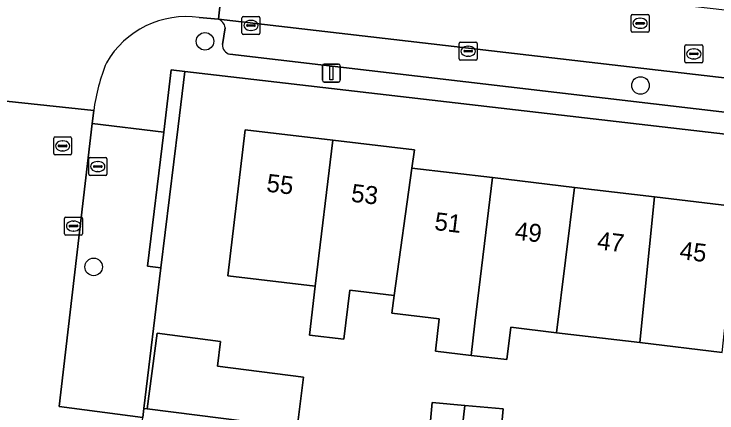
# Model space of a CAD drawing. Extents: x 162250 to 162661, y 380743 to 381606.
# Drawn here: x 162396.84 to 162436.06, y 380930.93 to 380953.16 of the extents above; entities that cross this region are included whole.
import ezdxf

# ---------------------------------------------------------------- set-up
doc = ezdxf.new("R2010")
doc.units = 0
for name, color, linetype in [('IMGEO_Boom', 7, 'Continuous'), ('IMGEO_Erf', 7, 'Continuous'), ('IMGEO_Groenvoorziening', 7, 'Continuous'), ('IMGEO_Kolk', 7, 'Continuous'), ('IMGEO_Lichtmast', 7, 'Continuous'), ('IMGEO_Pand', 7, 'Continuous'), ('IMGEO_Pand_nummerreeks', 7, 'Continuous'), ('IMGEO_Parkeervlak_open', 7, 'Continuous'), ('IMGEO_Rijbaan_lokaal_open', 7, 'Continuous'), ('IMGEO_Rioolput', 7, 'Continuous'), ('IMGEO_Voetpad_open', 7, 'Continuous')]:
    doc.layers.add(name, color=color, linetype=linetype)

msp = doc.modelspace()

# ---------------------------------------------------------------- linework, layer by layer
at = {"layer": 'IMGEO_Boom'}
for centre in [(162407.491, 380951.645), (162431.794, 380949.184), (162401.278, 380939.068)]:
    msp.add_circle(centre, 0.489, dxfattribs=at)
at = {"layer": 'IMGEO_Erf'}
for points in [[(162494.027, 380950.024), (162442.323, 380945.804), (162439.893, 380946.084), (162406.365, 380949.964), (162405.992, 380946.896), (162405.036, 380939.015), (162404.084, 380931.173), (162404.27, 380931.15), (162404.829, 380935.367), (162408.36, 380934.916), (162408.185, 380933.528), (162412.997, 380932.918), (162412.639, 380930.091)], [(162436.346, 380934.301), (162431.756, 380934.846), (162427.101, 380935.398), (162424.549, 380935.701), (162424.335, 380933.9), (162422.337, 380934.137), (162420.348, 380934.374), (162420.562, 380936.174), (162417.925, 380936.486), (162418.043, 380937.476), (162415.577, 380937.769), (162415.247, 380935.037), (162413.316, 380935.271), (162413.646, 380937.998), (162408.771, 380938.576), (162409.736, 380946.71), (162414.63, 380946.129), (162419.176, 380945.59), (162419.035, 380944.58), (162423.54, 380944.046), (162428.115, 380943.503), (162432.576, 380942.974), (162437.225, 380942.422)], [(162419.968, 380929.238), (162420.172, 380931.509), (162421.999, 380931.345), (162424.129, 380931.154), (162423.925, 380928.883)]]:
    msp.add_lwpolyline(points, dxfattribs=at)
at = {"layer": 'IMGEO_Groenvoorziening'}
msp.add_lwpolyline([(162405.191, 380946.581), (162404.286, 380939.106), (162405.036, 380939.015), (162405.992, 380946.896), (162406.365, 380949.964), (162405.611, 380950.051)], close=True, dxfattribs=at)
at = {"layer": 'IMGEO_Kolk'}
for p, q in [((162409.558, 380952.103), (162409.558, 380952.955)), ((162409.633, 380953.029), (162410.485, 380953.029)), ((162410.559, 380952.955), (162410.559, 380952.103)), ((162409.817, 380952.523), (162409.817, 380952.535)), ((162409.86, 380952.572), (162410.258, 380952.572)), ((162410.046, 380952.809), (162410.071, 380952.809)), ((162410.301, 380952.535), (162410.301, 380952.523)), ((162410.255, 380952.486), (162409.857, 380952.486)), ((162410.069, 380952.249), (162410.044, 380952.249)), ((162410.485, 380952.029), (162409.633, 380952.029)), ((162421.677, 380950.667), (162421.677, 380951.519)), ((162421.752, 380951.593), (162422.604, 380951.593)), ((162422.165, 380951.373), (162422.19, 380951.373)), ((162422.678, 380951.519), (162422.678, 380950.667)), ((162421.936, 380951.087), (162421.936, 380951.099)), ((162422.374, 380951.05), (162421.976, 380951.05)), ((162421.979, 380951.136), (162422.377, 380951.136)), ((162422.42, 380951.099), (162422.42, 380951.087)), ((162422.604, 380950.593), (162421.752, 380950.593)), ((162422.188, 380950.813), (162422.163, 380950.813)), ((162399.657, 380940.92), (162399.657, 380941.772)), ((162399.732, 380941.846), (162400.584, 380941.846)), ((162400.145, 380941.626), (162400.17, 380941.626)), ((162400.658, 380941.772), (162400.658, 380940.92)), ((162399.916, 380941.34), (162399.916, 380941.352)), ((162400.354, 380941.303), (162399.956, 380941.303)), ((162399.959, 380941.389), (162400.357, 380941.389)), ((162400.4, 380941.352), (162400.4, 380941.34)), ((162400.584, 380940.846), (162399.732, 380940.846)), ((162400.168, 380941.066), (162400.143, 380941.066))]:
    msp.add_line(p, q, dxfattribs=at)
for points in [[(162409.558, 380952.103), (162409.558, 380952.955)], [(162409.633, 380953.029), (162410.485, 380953.029)], [(162410.559, 380952.955), (162410.559, 380952.103)], [(162410.485, 380952.029), (162409.633, 380952.029)], [(162421.677, 380950.667), (162421.677, 380951.519)], [(162421.752, 380951.593), (162422.604, 380951.593)], [(162422.678, 380951.519), (162422.678, 380950.667)], [(162422.604, 380950.593), (162421.752, 380950.593)], [(162399.657, 380940.92), (162399.657, 380941.772)], [(162399.732, 380941.846), (162400.584, 380941.846)], [(162400.658, 380941.772), (162400.658, 380940.92)], [(162400.584, 380940.846), (162399.732, 380940.846)]]:
    msp.add_lwpolyline(points, dxfattribs=at)
for centre, radius, start, end in [((162409.635, 380952.953), 0.0765, 91.552, 178.448), ((162409.635, 380952.953), 0.0765, 91.552, 178.448), ((162410.483, 380952.953), 0.0765, 1.552, 88.448), ((162410.483, 380952.953), 0.0765, 1.552, 88.448), ((162409.857, 380952.532), 0.0403, 85.8775, 175.7526), ((162409.854, 380952.522), 0.0366, 178.938, 274.7102), ((162410.258, 380952.529), 0.043, 264.8664, 352.4533), ((162410.262, 380952.534), 0.0386, 1.7309, 96.639), ((162409.635, 380952.105), 0.0765, 181.552, 268.448), ((162409.635, 380952.105), 0.0765, 181.552, 268.448), ((162410.483, 380952.105), 0.0765, 271.552, 358.448), ((162410.483, 380952.105), 0.0765, 271.552, 358.448), ((162421.754, 380951.517), 0.0765, 91.552, 178.448), ((162421.754, 380951.517), 0.0765, 91.552, 178.448), ((162422.602, 380951.517), 0.0765, 1.552, 88.448), ((162422.602, 380951.517), 0.0765, 1.552, 88.448), ((162421.976, 380951.096), 0.0403, 85.8775, 175.7526), ((162421.973, 380951.086), 0.0366, 178.938, 274.7102), ((162422.377, 380951.093), 0.043, 264.8664, 352.4533), ((162422.381, 380951.098), 0.0386, 1.7309, 96.639), ((162421.754, 380950.669), 0.0765, 181.552, 268.448), ((162421.754, 380950.669), 0.0765, 181.552, 268.448), ((162422.602, 380950.669), 0.0765, 271.552, 358.448), ((162422.602, 380950.669), 0.0765, 271.552, 358.448), ((162399.734, 380941.77), 0.0765, 91.552, 178.448), ((162399.734, 380941.77), 0.0765, 91.552, 178.448), ((162400.582, 380941.77), 0.0765, 1.552, 88.448), ((162400.582, 380941.77), 0.0765, 1.552, 88.448), ((162399.956, 380941.349), 0.0403, 85.8775, 175.7526), ((162399.953, 380941.339), 0.0366, 178.938, 274.7102), ((162400.357, 380941.346), 0.043, 264.8664, 352.4533), ((162400.361, 380941.351), 0.0386, 1.7309, 96.639), ((162399.734, 380940.922), 0.0765, 181.552, 268.448), ((162399.734, 380940.922), 0.0765, 181.552, 268.448), ((162400.582, 380940.922), 0.0765, 271.552, 358.448), ((162400.582, 380940.922), 0.0765, 271.552, 358.448)]:
    msp.add_arc(centre, radius, start, end, dxfattribs=at)
for centre, major_axis, ratio, start_param, end_param in [((162410.045, 380952.529), (-0.387, 0.002), 0.722429, 4.712389, 7.853982), ((162410.07, 380952.529), (-0.39, 0.002), 0.717154, 1.570796, 4.712389), ((162422.164, 380951.093), (-0.387, 0.002), 0.722429, 4.712389, 7.853982), ((162422.189, 380951.093), (-0.39, 0.002), 0.717154, 1.570796, 4.712389), ((162400.144, 380941.346), (-0.387, 0.002), 0.722429, 4.712389, 7.853982), ((162400.169, 380941.346), (-0.39, 0.002), 0.717154, 1.570796, 4.712389)]:
    msp.add_ellipse(centre, major_axis=major_axis, ratio=ratio, start_param=start_param, end_param=end_param, dxfattribs=at)
at = {"layer": 'IMGEO_Lichtmast'}
for p, q in [((162414.047, 380949.476), (162414.047, 380950.276)), ((162414.047, 380950.276), (162414.047, 380949.476)), ((162414.147, 380950.376), (162414.937, 380950.376)), ((162414.937, 380950.376), (162414.147, 380950.376)), ((162415.037, 380950.276), (162415.037, 380949.476)), ((162415.037, 380949.476), (162415.037, 380950.276)), ((162414.937, 380949.376), (162414.147, 380949.376)), ((162414.147, 380949.376), (162414.937, 380949.376))]:
    msp.add_line(p, q, dxfattribs=at)
msp.add_lwpolyline([(162414.467, 380950.251), (162414.617, 380950.251), (162414.617, 380949.501), (162414.467, 380949.501), (162414.467, 380950.251)], dxfattribs=at)
for centre, start, end in [((162414.147, 380950.276), 90, 180), ((162414.147, 380950.276), 90, 180), ((162414.937, 380950.276), 0, 90), ((162414.937, 380950.276), 360, 90), ((162414.147, 380949.476), 180, 270), ((162414.147, 380949.476), 180, 270), ((162414.937, 380949.476), 270, 0), ((162414.937, 380949.476), 270, 0)]:
    msp.add_arc(centre, 0.1, start, end, dxfattribs=at)
at = {"layer": 'IMGEO_Pand'}
for points in [[(162413.646, 380937.998), (162414.63, 380946.129), (162409.736, 380946.71), (162408.771, 380938.576)], [(162419.035, 380944.58), (162419.176, 380945.59), (162414.63, 380946.129), (162413.646, 380937.998), (162413.316, 380935.271), (162415.247, 380935.037), (162415.577, 380937.769), (162418.043, 380937.476)], [(162423.54, 380944.046), (162419.035, 380944.58), (162418.043, 380937.476), (162417.925, 380936.486), (162420.562, 380936.174), (162420.348, 380934.374), (162422.337, 380934.137), (162422.556, 380935.938)], [(162422.337, 380934.137), (162424.335, 380933.9), (162424.549, 380935.701), (162427.101, 380935.398), (162428.115, 380943.503), (162423.54, 380944.046), (162422.556, 380935.938)], [(162432.576, 380942.974), (162428.115, 380943.503), (162427.101, 380935.398), (162431.756, 380934.846)], [(162432.576, 380942.974), (162431.756, 380934.846), (162436.346, 380934.301), (162437.225, 380942.422)], [(162412.639, 380930.091), (162412.997, 380932.918), (162408.185, 380933.528), (162408.36, 380934.916), (162404.829, 380935.367), (162404.27, 380931.15)], [(162421.724, 380929.081), (162421.999, 380931.345), (162420.172, 380931.509), (162419.968, 380929.238)], [(162421.724, 380929.081), (162423.925, 380928.883), (162424.129, 380931.154), (162421.999, 380931.345)]]:
    msp.add_lwpolyline(points, close=True, dxfattribs=at)
at = {"layer": 'IMGEO_Parkeervlak_open'}
for points in [[(162438.734, 380949.347), (162438.711, 380949.35), (162408.242, 380952.877)], [(162408.617, 380952.404), (162408.475, 380951.461)], [(162408.877, 380950.928), (162437.601, 380947.573)]]:
    msp.add_lwpolyline(points, dxfattribs=at)
msp.add_lwpolyline([(162405.036, 380939.015), (162404.286, 380939.106), (162405.191, 380946.581), (162401.19, 380947.056), (162399.359, 380931.282), (162404.024, 380930.68), (162404.084, 380931.173)], close=True, dxfattribs=at)
for centre, radius, start, end in [((162408.005, 380952.304), 0.621, 9.3118, 67.5038), ((162408.974, 380951.419), 0.501, 175.2144, 258.8344)]:
    msp.add_arc(centre, radius, start, end, dxfattribs=at)
at = {"layer": 'IMGEO_Rijbaan_lokaal_open'}
for points in [[(162407.174, 380952.978), (162408.242, 380952.877), (162408.638, 380956.558), (162408.226, 380956.663)], [(162396.364, 380951.153), (162396.031, 380948.346), (162401.282, 380947.784)]]:
    msp.add_lwpolyline(points, dxfattribs=at)
for points in [[(162438.396, 380953.171), (162438.309, 380953.179), (162408.638, 380956.558), (162408.242, 380952.877), (162438.711, 380949.35)], [(162401.19, 380947.056), (162401.282, 380947.784), (162396.031, 380948.346), (162395.68, 380945.918), (162394.843, 380939.006), (162394.023, 380932.276), (162393.868, 380931.08), (162393.695, 380929.741), (162393.167, 380925.793), (162392.552, 380921.858), (162392.465, 380920.986), (162402.7, 380919.808), (162403.344, 380924.995), (162403.759, 380928.497), (162403.792, 380928.77), (162404.024, 380930.68), (162399.359, 380931.282)]]:
    msp.add_lwpolyline(points, close=True, dxfattribs=at)
for centre, radius, start, end in [((162406.473, 380947.833), 5.193, 82.2445, 149.6946), ((162412.717, 380946.179), 11.547, 158.2763, 172.0106)]:
    msp.add_arc(centre, radius, start, end, dxfattribs=at)
at = {"layer": 'IMGEO_Rioolput'}
for p, q in [((162431.27, 380952.223), (162431.27, 380953.075)), ((162431.345, 380953.149), (162432.197, 380953.149)), ((162431.758, 380952.929), (162431.783, 380952.929)), ((162432.271, 380953.075), (162432.271, 380952.223)), ((162431.529, 380952.643), (162431.529, 380952.655)), ((162431.967, 380952.606), (162431.569, 380952.606)), ((162431.572, 380952.692), (162431.97, 380952.692)), ((162432.013, 380952.655), (162432.013, 380952.643)), ((162432.197, 380952.149), (162431.345, 380952.149)), ((162431.781, 380952.369), (162431.756, 380952.369)), ((162434.266, 380950.519), (162434.266, 380951.371)), ((162434.341, 380951.445), (162435.193, 380951.445)), ((162435.267, 380951.371), (162435.267, 380950.519)), ((162434.568, 380950.988), (162434.966, 380950.988)), ((162434.754, 380951.225), (162434.779, 380951.225)), ((162434.525, 380950.939), (162434.525, 380950.951)), ((162434.963, 380950.902), (162434.565, 380950.902)), ((162434.777, 380950.665), (162434.752, 380950.665)), ((162435.009, 380950.951), (162435.009, 380950.939)), ((162435.193, 380950.445), (162434.341, 380950.445)), ((162399.125, 380946.314), (162399.977, 380946.314)), ((162399.05, 380945.388), (162399.05, 380946.24)), ((162399.352, 380945.857), (162399.75, 380945.857)), ((162399.538, 380946.094), (162399.563, 380946.094)), ((162400.051, 380946.24), (162400.051, 380945.388)), ((162399.309, 380945.808), (162399.309, 380945.82)), ((162399.747, 380945.771), (162399.349, 380945.771)), ((162399.561, 380945.534), (162399.536, 380945.534)), ((162399.793, 380945.82), (162399.793, 380945.808)), ((162399.977, 380945.314), (162399.125, 380945.314)), ((162401.012, 380944.239), (162401.012, 380945.091)), ((162401.087, 380945.165), (162401.939, 380945.165)), ((162402.013, 380945.091), (162402.013, 380944.239)), ((162401.314, 380944.708), (162401.712, 380944.708)), ((162401.5, 380944.945), (162401.525, 380944.945)), ((162401.271, 380944.659), (162401.271, 380944.671)), ((162401.709, 380944.622), (162401.311, 380944.622)), ((162401.523, 380944.385), (162401.498, 380944.385)), ((162401.755, 380944.671), (162401.755, 380944.659)), ((162401.939, 380944.165), (162401.087, 380944.165))]:
    msp.add_line(p, q, dxfattribs=at)
for points in [[(162431.27, 380952.223), (162431.27, 380953.075)], [(162431.345, 380953.149), (162432.197, 380953.149)], [(162432.271, 380953.075), (162432.271, 380952.223)], [(162432.197, 380952.149), (162431.345, 380952.149)], [(162434.266, 380950.519), (162434.266, 380951.371)], [(162434.341, 380951.445), (162435.193, 380951.445)], [(162435.267, 380951.371), (162435.267, 380950.519)], [(162435.193, 380950.445), (162434.341, 380950.445)], [(162399.125, 380946.314), (162399.977, 380946.314)], [(162399.05, 380945.388), (162399.05, 380946.24)], [(162400.051, 380946.24), (162400.051, 380945.388)], [(162399.977, 380945.314), (162399.125, 380945.314)], [(162401.012, 380944.239), (162401.012, 380945.091)], [(162401.087, 380945.165), (162401.939, 380945.165)], [(162402.013, 380945.091), (162402.013, 380944.239)], [(162401.939, 380944.165), (162401.087, 380944.165)]]:
    msp.add_lwpolyline(points, dxfattribs=at)
for centre, radius, start, end in [((162431.347, 380953.073), 0.0765, 91.552, 178.448), ((162431.347, 380953.073), 0.0765, 91.552, 178.448), ((162432.195, 380953.073), 0.0765, 1.552, 88.448), ((162432.195, 380953.073), 0.0765, 1.552, 88.448), ((162431.569, 380952.652), 0.0403, 85.8775, 175.7526), ((162431.566, 380952.642), 0.0366, 178.938, 274.7102), ((162431.97, 380952.649), 0.043, 264.8664, 352.4533), ((162431.974, 380952.654), 0.0386, 1.7309, 96.639), ((162431.347, 380952.225), 0.0765, 181.552, 268.448), ((162431.347, 380952.225), 0.0765, 181.552, 268.448), ((162432.195, 380952.225), 0.0765, 271.552, 358.448), ((162432.195, 380952.225), 0.0765, 271.552, 358.448), ((162434.343, 380951.369), 0.0765, 91.552, 178.448), ((162434.343, 380951.369), 0.0765, 91.552, 178.448), ((162435.191, 380951.369), 0.0765, 1.552, 88.448), ((162435.191, 380951.369), 0.0765, 1.552, 88.448), ((162434.565, 380950.948), 0.0403, 85.8775, 175.7526), ((162434.97, 380950.95), 0.0386, 1.7309, 96.639), ((162434.562, 380950.938), 0.0366, 178.938, 274.7102), ((162434.966, 380950.945), 0.043, 264.8664, 352.4533), ((162434.343, 380950.521), 0.0765, 181.552, 268.448), ((162434.343, 380950.521), 0.0765, 181.552, 268.448), ((162435.191, 380950.521), 0.0765, 271.552, 358.448), ((162435.191, 380950.521), 0.0765, 271.552, 358.448), ((162399.127, 380946.238), 0.0765, 91.552, 178.448), ((162399.127, 380946.238), 0.0765, 91.552, 178.448), ((162399.975, 380946.238), 0.0765, 1.552, 88.448), ((162399.975, 380946.238), 0.0765, 1.552, 88.448), ((162399.349, 380945.817), 0.0403, 85.8775, 175.7526), ((162399.754, 380945.819), 0.0386, 1.7309, 96.639), ((162399.346, 380945.807), 0.0366, 178.938, 274.7102), ((162399.75, 380945.814), 0.043, 264.8664, 352.4533), ((162399.127, 380945.39), 0.0765, 181.552, 268.448), ((162399.127, 380945.39), 0.0765, 181.552, 268.448), ((162399.975, 380945.39), 0.0765, 271.552, 358.448), ((162399.975, 380945.39), 0.0765, 271.552, 358.448), ((162401.089, 380945.089), 0.0765, 91.552, 178.448), ((162401.089, 380945.089), 0.0765, 91.552, 178.448), ((162401.937, 380945.089), 0.0765, 1.552, 88.448), ((162401.937, 380945.089), 0.0765, 1.552, 88.448), ((162401.311, 380944.668), 0.0403, 85.8775, 175.7526), ((162401.716, 380944.67), 0.0386, 1.7309, 96.639), ((162401.308, 380944.658), 0.0366, 178.938, 274.7102), ((162401.712, 380944.665), 0.043, 264.8664, 352.4533), ((162401.089, 380944.241), 0.0765, 181.552, 268.448), ((162401.089, 380944.241), 0.0765, 181.552, 268.448), ((162401.937, 380944.241), 0.0765, 271.552, 358.448), ((162401.937, 380944.241), 0.0765, 271.552, 358.448)]:
    msp.add_arc(centre, radius, start, end, dxfattribs=at)
for centre, major_axis, ratio, start_param, end_param in [((162431.757, 380952.649), (-0.387, 0.002), 0.722429, 4.712389, 7.853982), ((162431.782, 380952.649), (-0.39, 0.002), 0.717154, 1.570796, 4.712389), ((162434.753, 380950.945), (-0.387, 0.002), 0.722429, 4.712389, 7.853982), ((162434.778, 380950.945), (-0.39, 0.002), 0.717154, 1.570796, 4.712389), ((162399.537, 380945.814), (-0.387, 0.002), 0.722429, 4.712389, 7.853982), ((162399.562, 380945.814), (-0.39, 0.002), 0.717154, 1.570796, 4.712389), ((162401.499, 380944.665), (-0.387, 0.002), 0.722429, 4.712389, 7.853982), ((162401.524, 380944.665), (-0.39, 0.002), 0.717154, 1.570796, 4.712389)]:
    msp.add_ellipse(centre, major_axis=major_axis, ratio=ratio, start_param=start_param, end_param=end_param, dxfattribs=at)
at = {"layer": 'IMGEO_Voetpad_open'}
for points in [[(162408.242, 380952.877), (162407.174, 380952.978)], [(162408.475, 380951.461), (162408.617, 380952.404)], [(162401.282, 380947.784), (162401.19, 380947.056), (162405.191, 380946.581), (162405.611, 380950.051), (162406.365, 380949.964), (162439.893, 380946.084), (162439.832, 380947.218), (162437.601, 380947.573), (162408.877, 380950.928)], [(162412.639, 380930.091), (162404.27, 380931.15), (162404.084, 380931.173), (162404.024, 380930.68)]]:
    msp.add_lwpolyline(points, dxfattribs=at)
for centre, radius, start, end in [((162406.473, 380947.833), 5.193, 82.2445, 149.6946), ((162408.005, 380952.304), 0.621, 9.3118, 67.5038), ((162408.974, 380951.419), 0.501, 175.2144, 258.8344), ((162412.717, 380946.179), 11.547, 158.2763, 172.0106)]:
    msp.add_arc(centre, radius, start, end, dxfattribs=at)

# ---------------------------------------------------------------- texts
at = {"layer": 'IMGEO_Pand_nummerreeks'}
for s, rotation, p in [('55', 353.2338, (162410.888, 380943.27)), ('53', 353.2334, (162415.609, 380942.71)), ('51', 353.2334, (162420.261, 380941.132)), ('49', 353.2342, (162424.744, 380940.6)), ('47', 353.2342, (162429.341, 380940.055)), ('45', 353.2342, (162433.939, 380939.509))]:
    msp.add_text(s, height=1, rotation=rotation, dxfattribs=at).set_placement(p)

doc.saveas('drawing.dxf')
